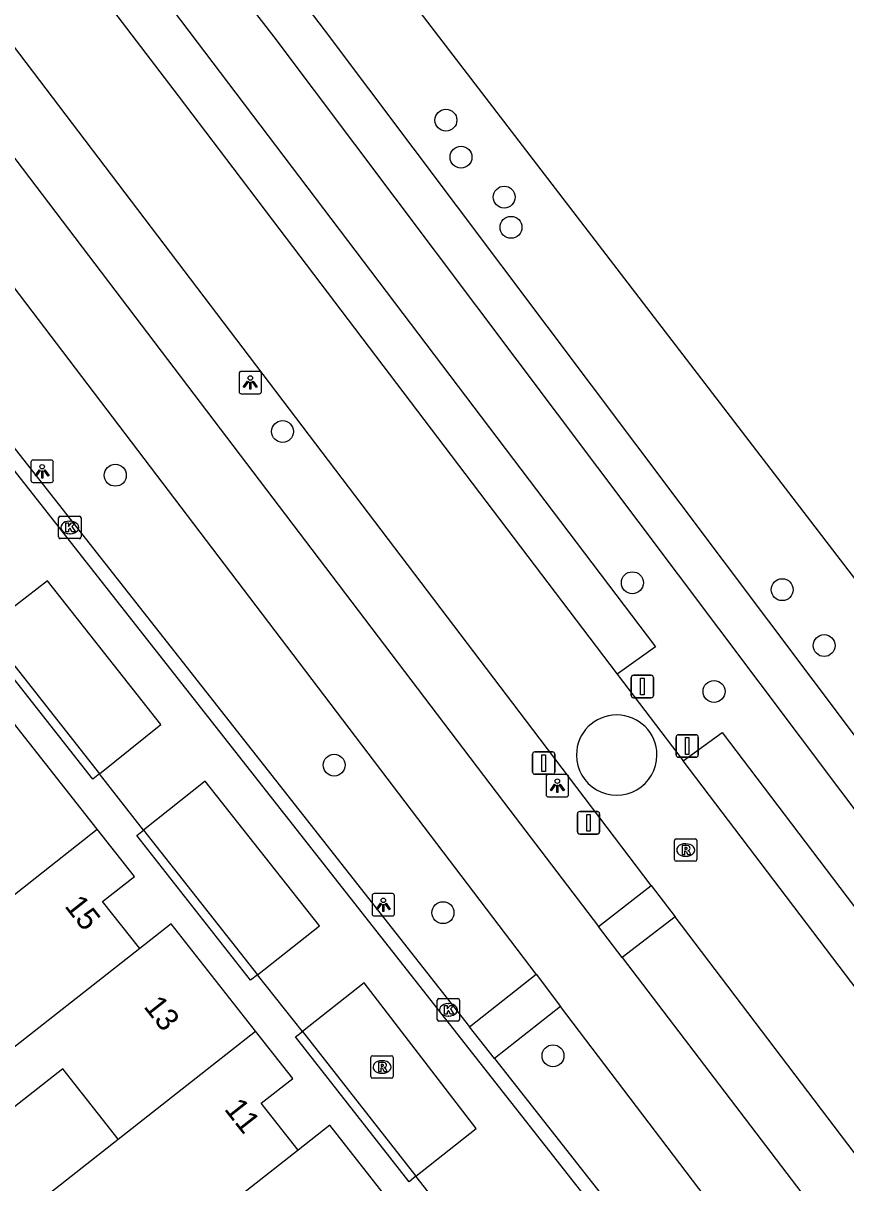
# Model space of a CAD drawing. Extents: x 156664 to 157568, y 383571 to 384421.
# Drawn here: x 157039.4 to 157076.1, y 383982.9 to 384034.6 of the extents above; entities that cross this region are included whole.
import ezdxf

# ---------------------------------------------------------------- set-up
doc = ezdxf.new("R2010")
doc.units = 0
for name, color, linetype in [('IMGEO_Afsluitpaal', 7, 'Continuous'), ('IMGEO_Boom', 7, 'Continuous'), ('IMGEO_Fietspad_gesloten', 7, 'Continuous'), ('IMGEO_Groenvoorziening', 7, 'Continuous'), ('IMGEO_Kolk', 7, 'Continuous'), ('IMGEO_Lichtpunt', 7, 'Continuous'), ('IMGEO_Muur', 7, 'Continuous'), ('IMGEO_Pand', 7, 'Continuous'), ('IMGEO_Pand_nummerreeks', 7, 'Continuous'), ('IMGEO_Parkeervlak_gesloten', 7, 'Continuous'), ('IMGEO_Rijbaan_lokaal_open', 7, 'Continuous'), ('IMGEO_Rioolput', 7, 'Continuous'), ('IMGEO_Voetpad_gesloten', 7, 'Continuous'), ('IMGEO_Voetpad_open', 7, 'Continuous')]:
    doc.layers.add(name, color=color, linetype=linetype)

msp = doc.modelspace()

# ---------------------------------------------------------------- linework, layer by layer
at = {"layer": 'IMGEO_Afsluitpaal'}
for p, q in [((157066.553, 384004.659), (157066.553, 384005.459)), ((157066.553, 384005.459), (157066.553, 384004.659)), ((157066.653, 384005.559), (157067.443, 384005.559)), ((157067.443, 384005.559), (157066.653, 384005.559)), ((157067.543, 384005.459), (157067.543, 384004.659)), ((157067.543, 384004.659), (157067.543, 384005.459)), ((157067.443, 384004.559), (157066.653, 384004.559)), ((157066.653, 384004.559), (157067.443, 384004.559)), ((157068.554, 384002.007), (157068.554, 384002.807)), ((157068.554, 384002.807), (157068.554, 384002.007)), ((157068.654, 384002.907), (157069.444, 384002.907)), ((157069.444, 384002.907), (157068.654, 384002.907)), ((157069.544, 384002.807), (157069.544, 384002.007)), ((157069.544, 384002.007), (157069.544, 384002.807)), ((157062.153, 384001.243), (157062.153, 384002.043)), ((157062.153, 384002.043), (157062.153, 384001.243)), ((157062.253, 384002.143), (157063.043, 384002.143)), ((157063.043, 384002.143), (157062.253, 384002.143)), ((157063.143, 384002.043), (157063.143, 384001.243)), ((157063.143, 384001.243), (157063.143, 384002.043)), ((157069.444, 384001.907), (157068.654, 384001.907)), ((157068.654, 384001.907), (157069.444, 384001.907)), ((157063.043, 384001.143), (157062.253, 384001.143)), ((157062.253, 384001.143), (157063.043, 384001.143)), ((157064.155, 383998.579), (157064.155, 383999.379)), ((157064.155, 383999.379), (157064.155, 383998.579)), ((157064.255, 383999.479), (157065.045, 383999.479)), ((157065.045, 383999.479), (157064.255, 383999.479)), ((157065.145, 383999.379), (157065.145, 383998.579)), ((157065.145, 383998.579), (157065.145, 383999.379)), ((157065.045, 383998.479), (157064.255, 383998.479)), ((157064.255, 383998.479), (157065.045, 383998.479))]:
    msp.add_line(p, q, dxfattribs=at)
for points in [[(157066.973, 384005.434), (157067.123, 384005.434), (157067.123, 384004.684), (157066.973, 384004.684), (157066.973, 384005.434)], [(157068.974, 384002.782), (157069.124, 384002.782), (157069.124, 384002.032), (157068.974, 384002.032), (157068.974, 384002.782)], [(157062.573, 384002.018), (157062.723, 384002.018), (157062.723, 384001.268), (157062.573, 384001.268), (157062.573, 384002.018)], [(157064.575, 383999.354), (157064.725, 383999.354), (157064.725, 383998.604), (157064.575, 383998.604), (157064.575, 383999.354)]]:
    msp.add_lwpolyline(points, dxfattribs=at)
for centre, start, end in [((157066.653, 384005.459), 90, 180), ((157066.653, 384005.459), 90, 180), ((157067.443, 384005.459), 0, 90), ((157067.443, 384005.459), 360, 90), ((157066.653, 384004.659), 180, 270), ((157066.653, 384004.659), 180, 270), ((157067.443, 384004.659), 270, 0), ((157067.443, 384004.659), 270, 0), ((157068.654, 384002.807), 90, 180), ((157068.654, 384002.807), 90, 180), ((157069.444, 384002.807), 0, 90), ((157069.444, 384002.807), 360, 90), ((157062.253, 384002.043), 90, 180), ((157062.253, 384002.043), 90, 180), ((157063.043, 384002.043), 0, 90), ((157063.043, 384002.043), 360, 90), ((157068.654, 384002.007), 180, 270), ((157068.654, 384002.007), 180, 270), ((157069.444, 384002.007), 270, 0), ((157069.444, 384002.007), 270, 0), ((157062.253, 384001.243), 180, 270), ((157062.253, 384001.243), 180, 270), ((157063.043, 384001.243), 270, 0), ((157063.043, 384001.243), 270, 0), ((157064.255, 383999.379), 90, 180), ((157064.255, 383999.379), 90, 180), ((157065.045, 383999.379), 0, 90), ((157065.045, 383999.379), 360, 90), ((157064.255, 383998.579), 180, 270), ((157064.255, 383998.579), 180, 270), ((157065.045, 383998.579), 270, 0), ((157065.045, 383998.579), 270, 0)]:
    msp.add_arc(centre, 0.1, start, end, dxfattribs=at)
at = {"layer": 'IMGEO_Boom'}
for centre in [(157058.288, 384030.321), (157058.962, 384028.669), (157060.888, 384026.889), (157061.19, 384025.542), (157051.002, 384016.432), (157043.541, 384014.482), (157066.605, 384009.687), (157073.287, 384009.378), (157075.159, 384006.885), (157070.248, 384004.839), (157053.305, 384001.553), (157058.156, 383994.971), (157063.064, 383988.589)]:
    msp.add_circle(centre, 0.489, dxfattribs=at)
at = {"layer": 'IMGEO_Fietspad_gesloten'}
for points in [[(157012.072, 384064.137), (157061.136, 383999.546), (157065.088, 383994.36)], [(157062.312, 383992.226), (157009.29, 384061.994)], [(157066.152, 383992.965), (157065.088, 383994.36)], [(157066.152, 383992.965), (157092.711, 383958.119)], [(157062.312, 383992.226), (157063.404, 383990.789)], [(157089.259, 383956.768), (157063.404, 383990.789)]]:
    msp.add_lwpolyline(points, dxfattribs=at)
at = {"layer": 'IMGEO_Groenvoorziening'}
msp.add_lwpolyline([(157047.525, 384049.683), (157048.492, 384046.401), (157118.076, 383955.713), (157154.965, 383981.147), (157087.624, 384070.536), (157084.345, 384074.369)], dxfattribs=at)
at = {"layer": 'IMGEO_Kolk'}
for p, q in [((157041.091, 384012.654), (157041.943, 384012.654)), ((157041.016, 384011.728), (157041.016, 384012.58)), ((157041.504, 384012.434), (157041.529, 384012.434)), ((157042.017, 384012.58), (157042.017, 384011.728)), ((157041.943, 384011.654), (157041.091, 384011.654)), ((157041.527, 384011.874), (157041.502, 384011.874)), ((157057.9, 383990.211), (157057.9, 383991.063)), ((157057.975, 383991.137), (157058.827, 383991.137)), ((157058.388, 383990.917), (157058.413, 383990.917)), ((157058.901, 383991.063), (157058.901, 383990.211)), ((157058.411, 383990.357), (157058.386, 383990.357)), ((157058.827, 383990.137), (157057.975, 383990.137))]:
    msp.add_line(p, q, dxfattribs=at)
for points in [[(157041.091, 384012.654), (157041.943, 384012.654)], [(157041.016, 384011.728), (157041.016, 384012.58)], [(157041.337, 384012.354), (157041.46, 384012.354), (157041.46, 384012.203), (157041.59, 384012.354), (157041.754, 384012.354), (157041.608, 384012.203), (157041.761, 384011.954), (157041.609, 384011.954), (157041.524, 384012.118), (157041.46, 384012.051), (157041.46, 384011.954), (157041.337, 384011.954), (157041.337, 384012.354)], [(157042.017, 384012.58), (157042.017, 384011.728)], [(157041.943, 384011.654), (157041.091, 384011.654)], [(157057.9, 383990.211), (157057.9, 383991.063)], [(157057.975, 383991.137), (157058.827, 383991.137)], [(157058.901, 383991.063), (157058.901, 383990.211)], [(157058.221, 383990.837), (157058.344, 383990.837), (157058.344, 383990.686), (157058.474, 383990.837), (157058.638, 383990.837), (157058.492, 383990.686), (157058.645, 383990.437), (157058.493, 383990.437), (157058.408, 383990.601), (157058.344, 383990.534), (157058.344, 383990.437), (157058.221, 383990.437), (157058.221, 383990.837)], [(157058.827, 383990.137), (157057.975, 383990.137)]]:
    msp.add_lwpolyline(points, dxfattribs=at)
for centre, start, end in [((157041.093, 384012.578), 91.552, 178.448), ((157041.093, 384012.578), 91.552, 178.448), ((157041.941, 384012.578), 1.552, 88.448), ((157041.941, 384012.578), 1.552, 88.448), ((157041.093, 384011.73), 181.552, 268.448), ((157041.093, 384011.73), 181.552, 268.448), ((157041.941, 384011.73), 271.552, 358.448), ((157041.941, 384011.73), 271.552, 358.448), ((157057.977, 383991.061), 91.552, 178.448), ((157057.977, 383991.061), 91.552, 178.448), ((157058.825, 383991.061), 1.552, 88.448), ((157058.825, 383991.061), 1.552, 88.448), ((157057.977, 383990.213), 181.552, 268.448), ((157057.977, 383990.213), 181.552, 268.448), ((157058.825, 383990.213), 271.552, 358.448), ((157058.825, 383990.213), 271.552, 358.448)]:
    msp.add_arc(centre, 0.0765, start, end, dxfattribs=at)
for centre, major_axis, ratio, start_param, end_param in [((157041.503, 384012.154), (-0.387, 0.002), 0.722429, 4.712389, 7.853982), ((157041.528, 384012.154), (-0.39, 0.002), 0.717154, 1.570796, 4.712389), ((157058.387, 383990.637), (-0.387, 0.002), 0.722429, 4.712389, 7.853982), ((157058.412, 383990.637), (-0.39, 0.002), 0.717154, 1.570796, 4.712389)]:
    msp.add_ellipse(centre, major_axis=major_axis, ratio=ratio, start_param=start_param, end_param=end_param, dxfattribs=at)
at = {"layer": 'IMGEO_Lichtpunt'}
for p, q in [((157049.066, 384019.021), (157049.066, 384018.214)), ((157049.066, 384019.021), (157049.066, 384018.214)), ((157049.968, 384019.116), (157049.16, 384019.116)), ((157049.968, 384019.116), (157049.16, 384019.116)), ((157050.062, 384018.214), (157050.062, 384019.021)), ((157050.062, 384018.214), (157050.062, 384019.021)), ((157049.16, 384018.12), (157049.968, 384018.12)), ((157049.16, 384018.12), (157049.968, 384018.12)), ((157039.783, 384015.064), (157039.783, 384014.257)), ((157039.783, 384015.064), (157039.783, 384014.257)), ((157040.685, 384015.159), (157039.877, 384015.159)), ((157040.685, 384015.159), (157039.877, 384015.159)), ((157040.779, 384014.257), (157040.779, 384015.064)), ((157040.779, 384014.257), (157040.779, 384015.064)), ((157039.877, 384014.163), (157040.685, 384014.163)), ((157039.877, 384014.163), (157040.685, 384014.163)), ((157062.759, 384001.038), (157062.759, 384000.231)), ((157062.759, 384001.038), (157062.759, 384000.231)), ((157063.661, 384001.133), (157062.853, 384001.133)), ((157063.661, 384001.133), (157062.853, 384001.133)), ((157063.755, 384000.231), (157063.755, 384001.038)), ((157063.755, 384000.231), (157063.755, 384001.038)), ((157062.853, 384000.137), (157063.661, 384000.137)), ((157062.853, 384000.137), (157063.661, 384000.137)), ((157054.998, 383995.725), (157054.998, 383994.918)), ((157054.998, 383995.725), (157054.998, 383994.918)), ((157055.9, 383995.82), (157055.092, 383995.82)), ((157055.9, 383995.82), (157055.092, 383995.82)), ((157055.994, 383994.918), (157055.994, 383995.725)), ((157055.994, 383994.918), (157055.994, 383995.725)), ((157055.092, 383994.824), (157055.9, 383994.824)), ((157055.092, 383994.824), (157055.9, 383994.824))]:
    msp.add_line(p, q, dxfattribs=at)
for points in [[(157049.44, 384018.685), (157049.479, 384018.657), (157049.291, 384018.395), (157049.253, 384018.422), (157049.44, 384018.685)], [(157049.542, 384018.637), (157049.589, 384018.637), (157049.589, 384018.315), (157049.542, 384018.315), (157049.542, 384018.637)], [(157049.652, 384018.657), (157049.69, 384018.684), (157049.877, 384018.422), (157049.838, 384018.394), (157049.652, 384018.657)], [(157040.157, 384014.728), (157040.196, 384014.7), (157040.008, 384014.438), (157039.97, 384014.465), (157040.157, 384014.728)], [(157040.259, 384014.68), (157040.306, 384014.68), (157040.306, 384014.358), (157040.259, 384014.358), (157040.259, 384014.68)], [(157040.369, 384014.7), (157040.407, 384014.727), (157040.594, 384014.465), (157040.555, 384014.437), (157040.369, 384014.7)], [(157063.133, 384000.702), (157063.172, 384000.674), (157062.984, 384000.412), (157062.946, 384000.439), (157063.133, 384000.702)], [(157063.345, 384000.674), (157063.383, 384000.701), (157063.57, 384000.439), (157063.531, 384000.411), (157063.345, 384000.674)], [(157063.235, 384000.654), (157063.282, 384000.654), (157063.282, 384000.332), (157063.235, 384000.332), (157063.235, 384000.654)], [(157055.372, 383995.389), (157055.411, 383995.361), (157055.223, 383995.099), (157055.185, 383995.126), (157055.372, 383995.389)], [(157055.474, 383995.341), (157055.521, 383995.341), (157055.521, 383995.019), (157055.474, 383995.019), (157055.474, 383995.341)], [(157055.584, 383995.361), (157055.622, 383995.388), (157055.809, 383995.126), (157055.77, 383995.098), (157055.584, 383995.361)]]:
    msp.add_lwpolyline(points, dxfattribs=at)
for centre in [(157049.565, 384018.819), (157040.282, 384014.862), (157063.258, 384000.836), (157055.497, 383995.523)]:
    msp.add_circle(centre, 0.0994, dxfattribs=at)
for centre, start, end in [((157049.16, 384019.021), 90, 180), ((157049.16, 384019.021), 90, 180), ((157049.968, 384019.021), 0, 90), ((157049.968, 384019.021), 0, 90), ((157049.16, 384018.214), 180, 270), ((157049.16, 384018.214), 180, 270), ((157049.968, 384018.214), 270, 0), ((157049.968, 384018.214), 270, 360), ((157039.877, 384015.064), 90, 180), ((157039.877, 384015.064), 90, 180), ((157040.685, 384015.064), 0, 90), ((157040.685, 384015.064), 0, 90), ((157039.877, 384014.257), 180, 270), ((157039.877, 384014.257), 180, 270), ((157040.685, 384014.257), 270, 0), ((157040.685, 384014.257), 270, 360), ((157062.853, 384001.038), 90, 180), ((157062.853, 384001.038), 90, 180), ((157063.661, 384001.038), 0, 90), ((157063.661, 384001.038), 0, 90), ((157062.853, 384000.231), 180, 270), ((157062.853, 384000.231), 180, 270), ((157063.661, 384000.231), 270, 0), ((157063.661, 384000.231), 270, 360), ((157055.092, 383995.725), 90, 180), ((157055.092, 383995.725), 90, 180), ((157055.9, 383995.725), 0, 90), ((157055.9, 383995.725), 0, 90), ((157055.092, 383994.918), 180, 270), ((157055.092, 383994.918), 180, 270), ((157055.9, 383994.918), 270, 0), ((157055.9, 383994.918), 270, 360)]:
    msp.add_arc(centre, 0.0946, start, end, dxfattribs=at)
at = {"layer": 'IMGEO_Muur'}
for points in [[(157042.841, 384001.163), (157042.535, 384000.922), (157037.437, 384007.397), (157037.743, 384007.639)], [(157037.743, 384007.639), (157042.841, 384001.163)], [(157049.887, 383992.202), (157049.58, 383991.96), (157044.5, 383998.414), (157044.807, 383998.655)], [(157044.807, 383998.655), (157049.887, 383992.202)], [(157056.954, 383983.211), (157056.647, 383982.97), (157051.58, 383989.427), (157051.887, 383989.668)], [(157051.887, 383989.668), (157056.954, 383983.211)]]:
    msp.add_lwpolyline(points, dxfattribs=at)
at = {"layer": 'IMGEO_Pand'}
for points in [[(157042.733, 383998.692), (157038.999, 384003.44), (157037.584, 384002.328)], [(157036.625, 383993.885), (157042.733, 383998.692)], [(157044.634, 383993.37), (157042.978, 383995.469), (157044.393, 383996.581), (157042.733, 383998.692)], [(157049.803, 383989.693), (157046.041, 383994.477), (157044.634, 383993.37)], [(157044.634, 383993.37), (157033.325, 383984.498)], [(157043.672, 383984.868), (157049.803, 383989.693)], [(157051.695, 383984.374), (157050.049, 383986.469), (157051.464, 383987.581), (157049.803, 383989.693)], [(157043.672, 383984.868), (157041.198, 383988.011), (157037.01, 383984.714), (157039.483, 383981.571)], [(157056.845, 383980.735), (157053.11, 383985.486), (157051.695, 383984.374)], [(157039.483, 383981.571), (157043.672, 383984.868)], [(157051.695, 383984.374), (157040.402, 383975.505)]]:
    msp.add_lwpolyline(points, dxfattribs=at)
at = {"layer": 'IMGEO_Parkeervlak_gesloten'}
for points in [[(157044.213, 384037.466), (157044.358, 384037.568), (157067.634, 384006.822), (157065.932, 384005.612)], [(157068.869, 384001.744), (157070.607, 384003.001), (157106.45, 383955.782)]]:
    msp.add_lwpolyline(points, dxfattribs=at)
at = {"layer": 'IMGEO_Rijbaan_lokaal_open'}
for points in [[(157067.449, 383996.186), (157062.167, 384003.14), (157022.83, 384054.925), (157020.102, 384058.503), (157014.424, 384065.95)], [(157042.601, 384036.329), (157046.346, 384031.399), (157048.783, 384028.189), (157050.224, 384026.292), (157065.932, 384005.612)], [(157065.932, 384005.612), (157068.869, 384001.744)], [(157104.737, 383954.519), (157068.869, 384001.744)], [(157067.449, 383996.186), (157068.511, 383994.788)], [(157101.105, 383951.881), (157068.511, 383994.788)]]:
    msp.add_lwpolyline(points, dxfattribs=at)
for start, end in [(0.016, 179.984), (179.984, 0.016)]:
    msp.add_arc((157065.905, 384002), 1.794, start, end, dxfattribs=at)
at = {"layer": 'IMGEO_Rioolput'}
for p, q in [((157068.481, 383997.338), (157068.481, 383998.19)), ((157068.556, 383998.264), (157069.408, 383998.264)), ((157069.482, 383998.19), (157069.482, 383997.338)), ((157068.969, 383998.044), (157068.994, 383998.044)), ((157069.408, 383997.264), (157068.556, 383997.264)), ((157068.992, 383997.484), (157068.967, 383997.484)), ((157054.938, 383987.66), (157054.938, 383988.512)), ((157055.013, 383988.586), (157055.865, 383988.586)), ((157055.426, 383988.366), (157055.451, 383988.366)), ((157055.939, 383988.512), (157055.939, 383987.66)), ((157055.449, 383987.806), (157055.424, 383987.806)), ((157055.865, 383987.586), (157055.013, 383987.586))]:
    msp.add_line(p, q, dxfattribs=at)
for points in [[(157068.481, 383997.338), (157068.481, 383998.19)], [(157068.556, 383998.264), (157069.408, 383998.264)], [(157069.482, 383998.19), (157069.482, 383997.338)], [(157069.07, 383997.962), (157068.818, 383997.964), (157068.818, 383997.564)], [(157068.818, 383997.564), (157068.942, 383997.564), (157068.942, 383997.726), (157068.953, 383997.726)], [(157068.996, 383997.883), (157068.942, 383997.883), (157068.942, 383997.802)], [(157068.942, 383997.802), (157068.994, 383997.802)], [(157069, 383997.697), (157069.071, 383997.564), (157069.211, 383997.564), (157069.146, 383997.69)], [(157069.408, 383997.264), (157068.556, 383997.264)], [(157054.938, 383987.66), (157054.938, 383988.512)], [(157055.013, 383988.586), (157055.865, 383988.586)], [(157055.527, 383988.284), (157055.275, 383988.286), (157055.275, 383987.886)], [(157055.939, 383988.512), (157055.939, 383987.66)], [(157055.275, 383987.886), (157055.399, 383987.886), (157055.399, 383988.048), (157055.41, 383988.048)], [(157055.453, 383988.205), (157055.399, 383988.205), (157055.399, 383988.124)], [(157055.399, 383988.124), (157055.451, 383988.124)], [(157055.457, 383988.019), (157055.528, 383987.886), (157055.668, 383987.886), (157055.603, 383988.012)], [(157055.865, 383987.586), (157055.013, 383987.586)]]:
    msp.add_lwpolyline(points, dxfattribs=at)
for centre, radius, start, end in [((157068.558, 383998.188), 0.0765, 91.552, 178.448), ((157068.558, 383998.188), 0.0765, 91.552, 178.448), ((157069.406, 383998.188), 0.0765, 1.552, 88.448), ((157069.406, 383998.188), 0.0765, 1.552, 88.448), ((157068.952, 383997.673), 0.0533, 26.0293, 88.6989), ((157068.978, 383997.991), 0.19, 274.7715, 282.9687), ((157069.002, 383997.787), 0.0964, 77.0061, 93.1865), ((157069.016, 383997.844), 0.0378, 276.6634, 79.6772), ((157069.069, 383997.852), 0.109, 350.3612, 89.416), ((157069.067, 383997.852), 0.112, 277.5842, 350.9817), ((157069.051, 383997.637), 0.108, 29.5134, 73.7905), ((157068.558, 383997.34), 0.0765, 181.552, 268.448), ((157068.558, 383997.34), 0.0765, 181.552, 268.448), ((157069.406, 383997.34), 0.0765, 271.552, 358.448), ((157069.406, 383997.34), 0.0765, 271.552, 358.448), ((157055.015, 383988.51), 0.0765, 91.552, 178.448), ((157055.015, 383988.51), 0.0765, 91.552, 178.448), ((157055.526, 383988.174), 0.109, 350.3612, 89.416), ((157055.863, 383988.51), 0.0765, 1.552, 88.448), ((157055.863, 383988.51), 0.0765, 1.552, 88.448), ((157055.409, 383987.995), 0.0533, 26.0293, 88.6989), ((157055.435, 383988.313), 0.19, 274.7715, 282.9687), ((157055.459, 383988.109), 0.0964, 77.0061, 93.1865), ((157055.473, 383988.166), 0.0378, 276.6634, 79.6772), ((157055.524, 383988.174), 0.112, 277.5842, 350.9817), ((157055.508, 383987.959), 0.108, 29.5134, 73.7905), ((157055.015, 383987.662), 0.0765, 181.552, 268.448), ((157055.015, 383987.662), 0.0765, 181.552, 268.448), ((157055.863, 383987.662), 0.0765, 271.552, 358.448), ((157055.863, 383987.662), 0.0765, 271.552, 358.448)]:
    msp.add_arc(centre, radius, start, end, dxfattribs=at)
for centre, major_axis, ratio, start_param, end_param in [((157068.968, 383997.764), (-0.387, 0.002), 0.722429, 4.712389, 7.853982), ((157068.993, 383997.764), (-0.39, 0.002), 0.717154, 1.570796, 4.712389), ((157055.425, 383988.086), (-0.387, 0.002), 0.722429, 4.712389, 7.853982), ((157055.45, 383988.086), (-0.39, 0.002), 0.717154, 1.570796, 4.712389)]:
    msp.add_ellipse(centre, major_axis=major_axis, ratio=ratio, start_param=start_param, end_param=end_param, dxfattribs=at)
at = {"layer": 'IMGEO_Voetpad_gesloten'}
for points in [[(157004.709, 384058.354), (157093.064, 383945.973)], [(157042.841, 384001.163), (157045.574, 384003.367), (157040.516, 384009.769), (157037.743, 384007.639)], [(157044.807, 383998.655), (157042.841, 384001.163)], [(157049.887, 383992.202), (157052.649, 383994.382), (157047.556, 384000.837), (157044.807, 383998.655)], [(157051.887, 383989.668), (157049.887, 383992.202)], [(157056.954, 383983.211), (157059.636, 383985.337), (157054.649, 383991.843), (157051.887, 383989.668)], [(157058.919, 383980.706), (157056.954, 383983.211)]]:
    msp.add_lwpolyline(points, dxfattribs=at)
at = {"layer": 'IMGEO_Voetpad_open'}
for points in [[(157005.166, 384058.77), (157059.34, 383989.875)], [(157106.45, 383955.782), (157108.373, 383957.2), (157050.635, 384034.033), (157048.731, 384036.511), (157037.008, 384052.138), (157034.658, 384050.365)], [(157120.283, 383944.64), (157052.866, 384034.354), (157050.307, 384037.736), (157043.532, 384046.733)], [(157065.088, 383994.36), (157067.449, 383996.186)], [(157068.511, 383994.788), (157066.152, 383992.965)], [(157059.34, 383989.875), (157062.312, 383992.226)], [(157063.404, 383990.789), (157060.448, 383988.467)], [(157060.448, 383988.467), (157059.34, 383989.875)], [(157060.448, 383988.467), (157093.57, 383946.344)]]:
    msp.add_lwpolyline(points, dxfattribs=at)

# ---------------------------------------------------------------- texts
at = {"layer": 'IMGEO_Pand_nummerreeks'}
for s, p in [('15', (157041.249, 383995.26)), ('13', (157044.775, 383990.776)), ('11', (157048.37, 383986.205))]:
    msp.add_text(s, height=1, rotation=308.1817, dxfattribs=at).set_placement(p)

doc.saveas('drawing.dxf')
